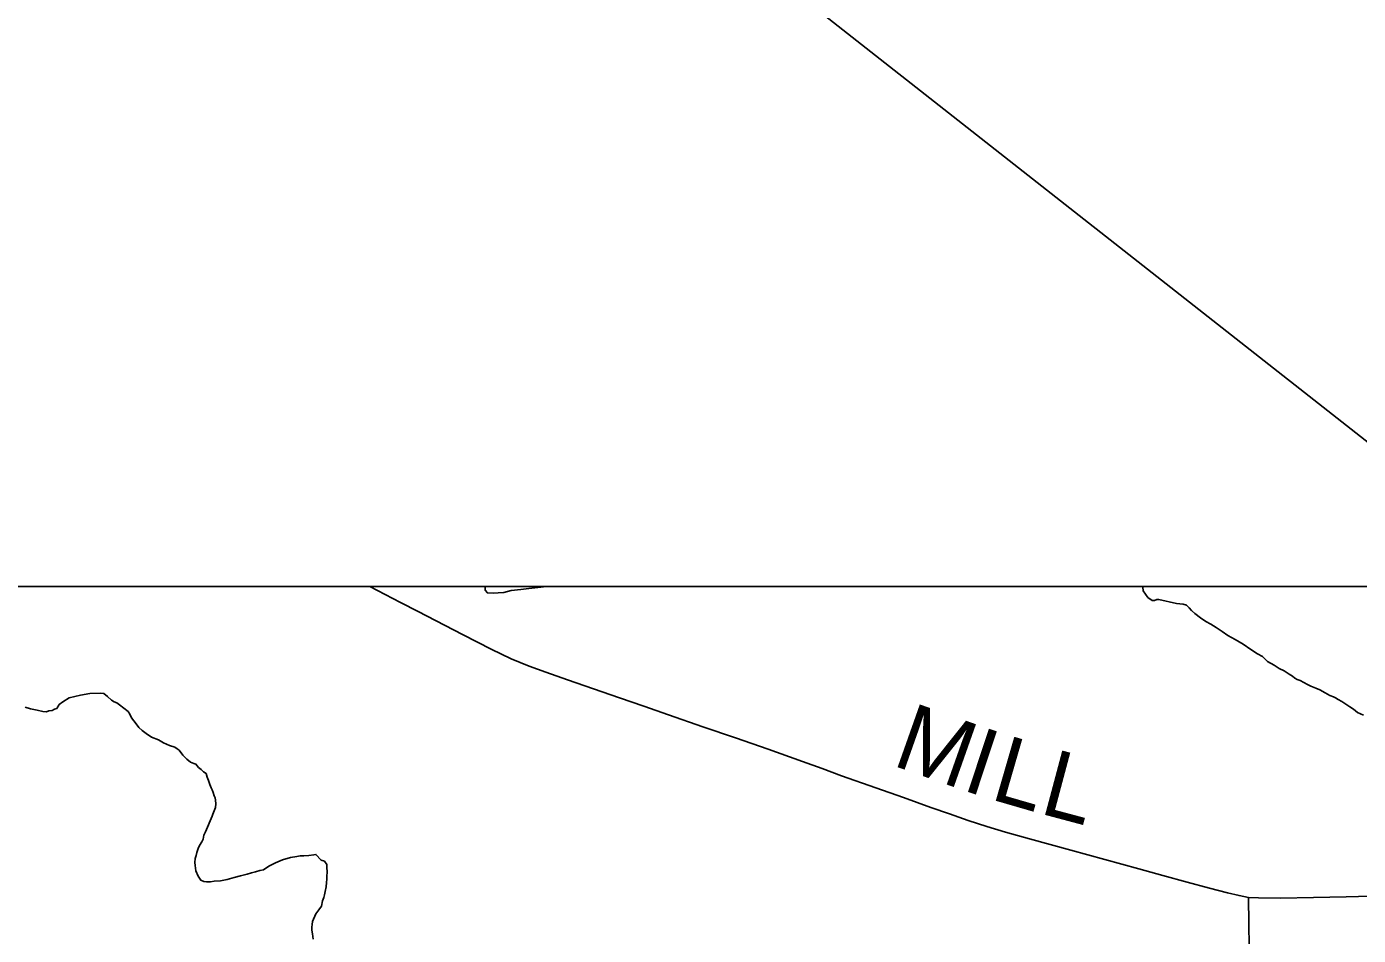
# Model space of a CAD drawing. Extents: x 103424 to 290657, y 38711 to 110967.
# Drawn here: x 214248.471 to 214249.039, y 40214.952 to 40215.34 of the extents above; entities that cross this region are included whole.
import ezdxf

# ---------------------------------------------------------------- set-up
doc = ezdxf.new("R2010")
doc.units = 0
for name, color, linetype in [('GM_X_Corporation', 7, 'Continuous'), ('GM_X_Minor_Lake', 7, 'Continuous'), ('GM_X_Minor_River', 7, 'Continuous'), ('GM_X_Township_Road', 7, 'Continuous'), ('GM_X_Township_Road_Text', 7, 'Continuous'), ('SH_Text', 7, 'Continuous')]:
    doc.layers.add(name, color=color, linetype=linetype)

msp = doc.modelspace()

# ---------------------------------------------------------------- linework, layer by layer
at = {"layer": 'GM_X_Corporation'}
msp.add_lwpolyline([(214246.35258, 40213.74302), (214246.35258, 40208.30125), (214253.15258, 40208.30125), (214253.15258, 40215.10125), (214247.88425, 40215.10125), (214247.88593, 40214.68485), (214247.88621, 40214.66416), (214247.8863, 40214.63438), (214247.88525, 40214.01696), (214247.88494, 40213.98106), (214247.88095, 40213.75762), (214247.63273, 40213.75746), (214247.49304, 40213.75527), (214246.50862, 40213.74676)], close=True, dxfattribs=at)
msp.add_lwpolyline([(214250.58101, 40215.10125), (214247.88425, 40215.10125)], dxfattribs=at)
at = {"layer": 'GM_X_Minor_Lake'}
msp.add_line((214248.68886, 40215.10085), (214248.69257, 40215.10125), dxfattribs=at)
msp.add_lwpolyline([(214248.66641, 40215.10125), (214248.66642, 40215.10064), (214248.66643, 40215.09969), (214248.66739, 40215.09856), (214248.66987, 40215.0984), (214248.67195, 40215.09861), (214248.67442, 40215.09882), (214248.67745, 40215.09961), (214248.68163, 40215.10004), (214248.68505, 40215.10045), (214248.68886, 40215.10085)], dxfattribs=at)
at = {"layer": 'GM_X_Minor_River'}
for points in [[(214248.94684, 40215.10125), (214248.94698, 40215.10098), (214248.94719, 40215.09946), (214248.94912, 40215.09662), (214248.95104, 40215.09531), (214248.95199, 40215.09532), (214248.95294, 40215.09571), (214248.95389, 40215.09572), (214248.96132, 40215.09408), (214248.96417, 40215.09373), (214248.9657, 40215.09337), (214248.96685, 40215.09224), (214248.96782, 40215.09111), (214248.96916, 40215.08979), (214248.97165, 40215.08791), (214248.97395, 40215.08642), (214248.97606, 40215.0853), (214248.97835, 40215.0838), (214248.98085, 40215.08211), (214248.98334, 40215.08043), (214248.9864, 40215.07875), (214248.98984, 40215.07669), (214248.9931, 40215.07444), (214248.99597, 40215.07257), (214248.99808, 40215.07145), (214249.00019, 40215.06938), (214249.00306, 40215.0677), (214249.00517, 40215.06639), (214249.00727, 40215.06527), (214249.00938, 40215.06396), (214249.01091, 40215.06302), (214249.01187, 40215.06227), (214249.01283, 40215.06171), (214249.01416, 40215.06116), (214249.01569, 40215.06041), (214249.01722, 40215.05948), (214249.01875, 40215.05873), (214249.02085, 40215.05799), (214249.02257, 40215.05725), (214249.02487, 40215.05594), (214249.02678, 40215.05482), (214249.02831, 40215.05426), (214249.02926, 40215.05389), (214249.03041, 40215.05314), (214249.03194, 40215.05221), (214249.03367, 40215.05109), (214249.03539, 40215.04996), (214249.03692, 40215.04903), (214249.03865, 40215.04752), (214249.04114, 40215.04641)], [(214248.47008, 40215.04983), (214248.47237, 40215.04909), (214248.47523, 40215.04855), (214248.4777, 40215.04801), (214248.47923, 40215.04783), (214248.48017, 40215.04822), (214248.48169, 40215.04843), (214248.48263, 40215.04901), (214248.48358, 40215.04921), (214248.4847, 40215.05093), (214248.48621, 40215.05208), (214248.48885, 40215.05382), (214248.49378, 40215.05501), (214248.49776, 40215.05562), (214248.50213, 40215.05585), (214248.50366, 40215.05568), (214248.50519, 40215.05436), (214248.50692, 40215.05286), (214248.50807, 40215.05211), (214248.50922, 40215.05174), (214248.51037, 40215.0508), (214248.51401, 40215.04799), (214248.51478, 40215.04686), (214248.51556, 40215.04534), (214248.51653, 40215.04402), (214248.51749, 40215.0427), (214248.51865, 40215.04119), (214248.52, 40215.03987), (214248.52172, 40215.03856), (214248.52402, 40215.03706), (214248.52708, 40215.03595), (214248.52918, 40215.03464), (214248.53167, 40215.03353), (214248.53395, 40215.03279), (214248.53492, 40215.03204), (214248.53587, 40215.03148), (214248.53742, 40215.0294), (214248.53915, 40215.02771), (214248.54068, 40215.02639), (214248.54202, 40215.02584), (214248.54297, 40215.02547), (214248.54413, 40215.02415), (214248.54528, 40215.02321), (214248.54624, 40215.02227), (214248.54739, 40215.02152), (214248.54779, 40215.02), (214248.54838, 40215.01849), (214248.54897, 40215.01678), (214248.54955, 40215.01546), (214248.54995, 40215.01451)], [(214248.54995, 40215.01451), (214248.55034, 40215.01337), (214248.55073, 40215.01205), (214248.55113, 40215.0111), (214248.55133, 40215.01015), (214248.55153, 40215.00863), (214248.55136, 40215.00711), (214248.55081, 40215.00559), (214248.55025, 40215.00425), (214248.54988, 40215.0033), (214248.54711, 40214.99661), (214248.54637, 40214.99528), (214248.54601, 40214.99356), (214248.54545, 40214.99242), (214248.54452, 40214.99089), (214248.54396, 40214.98955), (214248.54341, 40214.98783), (214248.54305, 40214.9865), (214248.54268, 40214.98535), (214248.54251, 40214.98364), (214248.54272, 40214.98231), (214248.54293, 40214.98004), (214248.54391, 40214.97776), (214248.54507, 40214.97606), (214248.54641, 40214.97551), (214248.54755, 40214.97533), (214248.54926, 40214.97535), (214248.55078, 40214.97555), (214248.55344, 40214.97577), (214248.55628, 40214.97637), (214248.55931, 40214.97716), (214248.56196, 40214.97794), (214248.56481, 40214.97854), (214248.5667, 40214.97913), (214248.56841, 40214.97953), (214248.5703, 40214.98012), (214248.57182, 40214.98051), (214248.57408, 40214.98206), (214248.57692, 40214.98342), (214248.57994, 40214.98478), (214248.58335, 40214.98576), (214248.58601, 40214.98617), (214248.58753, 40214.98637), (214248.58905, 40214.98639), (214248.59114, 40214.9866), (214248.59323, 40214.98681), (214248.59417, 40214.98701), (214248.59648, 40214.98456), (214248.59782, 40214.98419), (214248.59879, 40214.98268), (214248.5988, 40214.98173), (214248.59902, 40214.97926), (214248.59884, 40214.97793), (214248.59886, 40214.97641), (214248.59869, 40214.97508), (214248.59852, 40214.97318), (214248.59816, 40214.97127), (214248.5978, 40214.96975), (214248.59762, 40214.96861), (214248.59706, 40214.96727), (214248.59652, 40214.96498), (214248.5954, 40214.96345), (214248.59409, 40214.96173), (214248.59279, 40214.95848), (214248.59262, 40214.95715), (214248.59244, 40214.95601), (214248.59246, 40214.95468), (214248.59267, 40214.95316), (214248.59307, 40214.95088)]]:
    msp.add_lwpolyline(points, dxfattribs=at)
at = {"layer": 'GM_X_Township_Road'}
for points in [[(214248.61724, 40215.10125), (214248.63029, 40215.0945), (214248.63774, 40215.09065), (214248.64519, 40215.0868), (214248.65706, 40215.08067), (214248.66893, 40215.07453), (214248.67744, 40215.07052), (214248.68514, 40215.06738), (214248.69223, 40215.06473), (214248.70146, 40215.0615), (214248.7126, 40215.05769), (214248.72374, 40215.05388), (214248.73415, 40215.05021), (214248.74456, 40215.04655), (214248.75925, 40215.04151), (214248.77321, 40215.03672), (214248.78718, 40215.03193), (214248.80178, 40215.02664), (214248.81014, 40215.02361), (214248.8185, 40215.02058), (214248.83314, 40215.01539), (214248.84487, 40215.01124), (214248.8566, 40215.00708), (214248.86452, 40215.00431), (214248.87244, 40215.00153), (214248.8805, 40214.99887), (214248.88847, 40214.99648), (214248.8987, 40214.99364), (214248.90752, 40214.99124), (214248.91634, 40214.98883), (214248.93079, 40214.98486), (214248.94525, 40214.98088), (214248.95561, 40214.97804), (214248.96597, 40214.97521), (214248.97546, 40214.97268), (214248.98317, 40214.97065), (214248.9881, 40214.96948), (214248.99205, 40214.96861), (214248.99642, 40214.96849), (214249.00573, 40214.96837), (214249.01979, 40214.96867), (214249.03384, 40214.96898), (214249.04938, 40214.96933)], [(214248.99235, 40214.94778), (214248.99217, 40214.95747), (214248.99205, 40214.96861)]]:
    msp.add_lwpolyline(points, dxfattribs=at)
at = {"layer": 'SH_Text'}
msp.add_line((214234.64719, 40226.47703), (214265.04189, 40202.58867), dxfattribs=at)

# ---------------------------------------------------------------- texts
at = {"layer": 'GM_X_Township_Road_Text'}
for s, rotation, p in [('M', 340.5385, (214248.83945, 40215.02527)), ('I', 341.6383, (214248.86907, 40215.0148)), ('L', 343.8315, (214248.88126, 40215.01078)), ('L', 345.0623, (214248.9023, 40215.00469))]:
    msp.add_text(s, height=0.02841, rotation=rotation, dxfattribs=at).set_placement(p)

doc.saveas('drawing.dxf')
